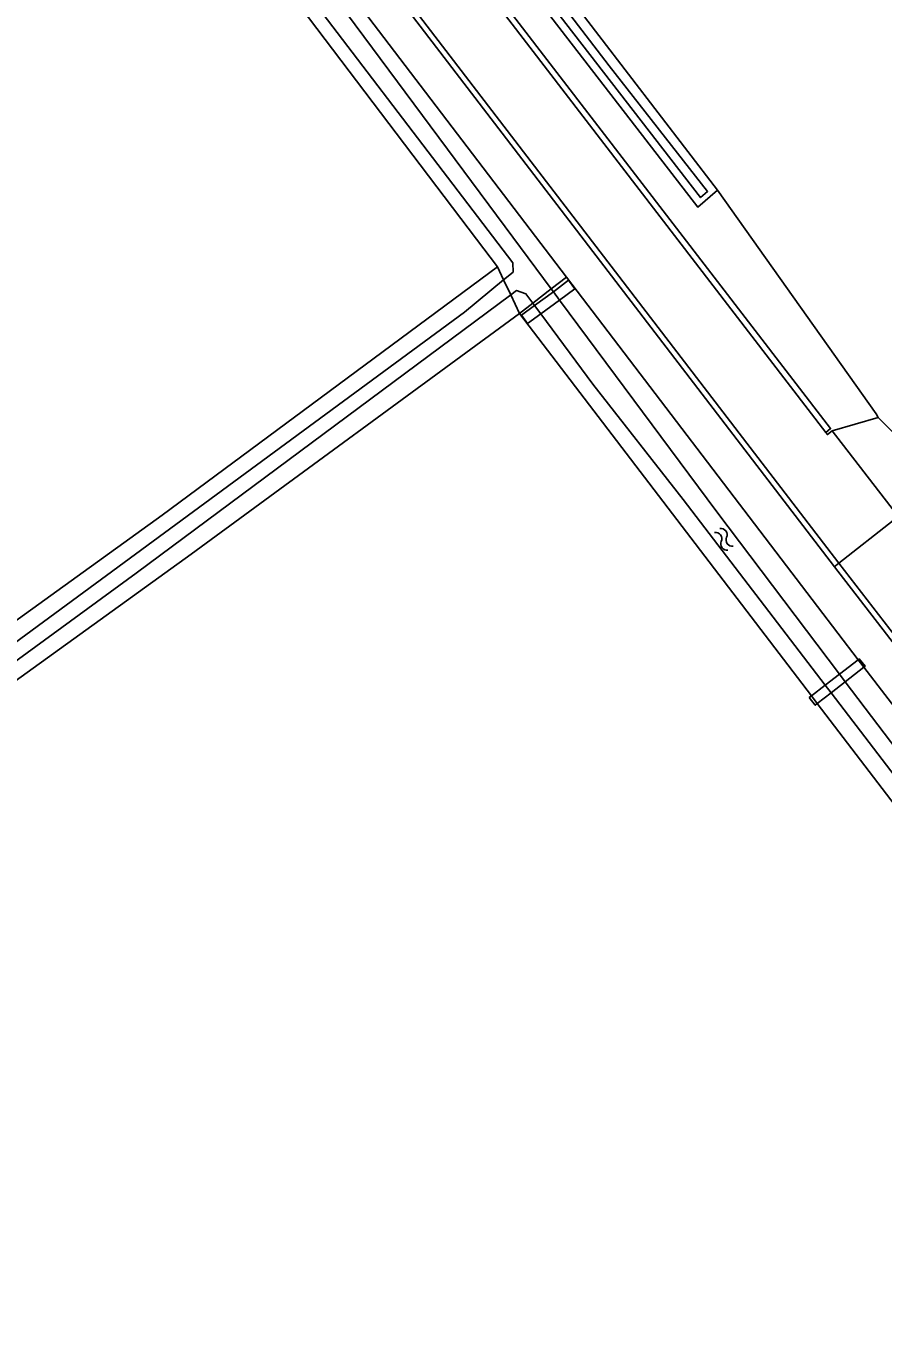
# Model space of a CAD drawing. Extents: x 136000 to 141000, y 400494 to 402006.
# Drawn here: x 136343.1 to 136401.5, y 401582.2 to 401670.5 of the extents above; entities that cross this region are included whole.
import ezdxf

# ---------------------------------------------------------------- set-up
doc = ezdxf.new("R2010")
doc.units = 0
for name, color, linetype in [('gg-knt-verharding', 7, 'Continuous'), ('gg-kntw-bovenkant insteek waterloop', 7, 'Continuous'), ('gg-kntw-waterlijn', 7, 'Continuous'), ('gg-kwrk-kunstwerk niveau 01', 7, 'Continuous'), ('gt-grn-groengrens', 7, 'Continuous'), ('gt-grn-vlakafsluiter', 7, 'Continuous'), ('gt-grn-weggrens', 7, 'Continuous'), ('gt-symb-watersymbool', 7, 'Continuous')]:
    doc.layers.add(name, color=color, linetype=linetype)

# ---------------------------------------------------------------- blocks, each defined once
blk = doc.blocks.new('gt0-WA')
at = {"layer": 'gt-symb-watersymbool'}
for centre, start, end in [((-0.323, 0.022), 28.07249, 151.92751), ((0.427, 0.422), 208.07248, 331.92751), ((-0.323, -0.428), 28.07249, 151.92751), ((0.427, -0.028), 208.07248, 331.92751)]:
    blk.add_arc(centre, 0.425, start, end, dxfattribs=at)

msp = doc.modelspace()

# ---------------------------------------------------------------- linework, layer by layer
at = {"layer": 'gg-knt-verharding'}
for p, q in [((136344.031, 401712.565), (136397.56, 401642.86)), ((136397.991, 401642.972), (136401.133, 401643.865)), ((136401.133, 401643.865), (136403.784, 401641.204)), ((136397.991, 401642.972), (136402.294, 401637.374)), ((136412.946, 401614.458), (136398.158, 401633.714)), ((136443.709, 401575.132), (136398.446, 401633.954))]:
    msp.add_line(p, q, dxfattribs=at)
for points in [[(136398.446, 401633.954), (136340.231, 401709.891), (136301.899, 401760.156)], [(136398.158, 401633.714), (136339.94, 401709.662), (136301.623, 401759.898)], [(136344.031, 401712.565), (136344.345, 401712.804), (136397.886, 401643.111), (136397.56, 401642.86)], [(136397.991, 401642.972), (136397.673, 401642.713), (136397.56, 401642.86)]]:
    msp.add_lwpolyline(points, dxfattribs=at)
at = {"layer": 'gg-kntw-bovenkant insteek waterloop'}
for p, q in [((136348.276, 401689.698), (136373.795, 401656.003)), ((136368.007, 401688.301), (136390.178, 401659.349)), ((136373.795, 401656.003), (136375.215, 401654.129)), ((136376.708, 401650.955), (136396.579, 401624.921)), ((136399.758, 401627.381), (136400.143, 401626.878)), ((136410.836, 401612.912), (136400.143, 401626.878)), ((136396.579, 401624.921), (136396.982, 401624.394)), ((136396.982, 401624.394), (136436.696, 401572.363))]:
    msp.add_line(p, q, dxfattribs=at)
for points in [[(136390.178, 401659.349), (136388.847, 401658.196), (136346.218, 401713.426)], [(136348.276, 401689.698), (136350.83, 401691.61), (136379.908, 401653.427)], [(136375.215, 401654.129), (136352.39, 401637.212), (136332.829, 401623.102), (136289.606, 401591.077), (136277.69, 401582.195), (136255.455, 401565.323), (136184.507, 401512.498), (136166.895, 401499.943)], [(136379.908, 401653.427), (136396.984, 401631.003), (136399.758, 401627.381)], [(136170.196, 401500), (136210.698, 401529.728), (136255.908, 401563.217), (136278.224, 401579.062), (136299.529, 401595.002), (136354.37, 401634.579), (136376.708, 401650.955)]]:
    msp.add_lwpolyline(points, dxfattribs=at)
at = {"layer": 'gg-kntw-waterlijn'}
for p, q in [((136378.874, 401652.628), (136379.018, 401652.434)), ((136379.018, 401652.434), (136379.438, 401651.868)), ((136377.614, 401651.655), (136377.74, 401651.484)), ((136377.74, 401651.484), (136378.157, 401650.921)), ((136398.492, 401626.401), (136398.881, 401625.886)), ((136397.523, 401625.652), (136397.921, 401625.132))]:
    msp.add_line(p, q, dxfattribs=at)
for points in [[(136347.3, 401713.006), (136353.255, 401705.213), (136363.064, 401692.65), (136378.932, 401671.901), (136389.038, 401658.835), (136389.517, 401659.264), (136382.814, 401667.818), (136371.795, 401682.223), (136360.513, 401696.813), (136351.84, 401708.2), (136347.804, 401713.498), (136347.3, 401713.006)], [(136378.874, 401652.628), (136375.737, 401656.856), (136361.597, 401675.908), (136350.548, 401690.285), (136349.617, 401689.578), (136358.545, 401677.661), (136376.27, 401654.405), (136376.284, 401653.768), (136375.635, 401653.235)], [(136375.635, 401653.235), (136372.975, 401651.05), (136312.466, 401606.55), (136271.25, 401576.238), (136266.068, 401572.156), (136231.632, 401546.691), (136178.212, 401507.189), (136164.44, 401497.077)], [(136376.114, 401652.218), (136350.64, 401633.272), (136308.359, 401602.384), (136278.599, 401580.363), (136244.794, 401555.35), (136215.268, 401533.708), (136181.971, 401509.023), (136176.867, 401505.263), (136164.932, 401496.47)], [(136377.614, 401651.655), (136377.146, 401652.287), (136376.513, 401652.515), (136376.114, 401652.218)], [(136398.492, 401626.401), (136390.135, 401637.454), (136379.438, 401651.868)], [(136378.157, 401650.921), (136381.698, 401646.138), (136387.851, 401638.288), (136397.523, 401625.652)], [(136397.921, 401625.132), (136403.981, 401617.216), (136438.033, 401572.73), (136439.112, 401573.556), (136435.538, 401577.749), (136419.098, 401599.447), (136405.105, 401617.655), (136398.881, 401625.886)]]:
    msp.add_lwpolyline(points, dxfattribs=at)
at = {"layer": 'gg-kwrk-kunstwerk niveau 01'}
for p, q in [((136379.018, 401652.434), (136377.74, 401651.484)), ((136379.438, 401651.868), (136380.473, 401652.634)), ((136378.157, 401650.921), (136379.438, 401651.868)), ((136399.758, 401627.381), (136398.492, 401626.401)), ((136398.881, 401625.886), (136400.143, 401626.878)), ((136398.492, 401626.401), (136397.523, 401625.652)), ((136397.921, 401625.132), (136398.881, 401625.886)), ((136396.579, 401624.921), (136396.429, 401624.805)), ((136397.523, 401625.652), (136396.579, 401624.921)), ((136396.982, 401624.394), (136397.921, 401625.132))]:
    msp.add_line(p, q, dxfattribs=at)
for points in [[(136380.473, 401652.634), (136380.058, 401653.208), (136379.018, 401652.434)], [(136377.74, 401651.484), (136376.858, 401650.828), (136377.269, 401650.264), (136378.157, 401650.921)], [(136400.143, 401626.878), (136400.227, 401626.944), (136399.832, 401627.438), (136399.758, 401627.381)], [(136396.429, 401624.805), (136396.837, 401624.28), (136396.982, 401624.394)]]:
    msp.add_lwpolyline(points, dxfattribs=at)
at = {"layer": 'gt-grn-groengrens'}
for p in [(136390.178, 401659.349), (136401.133, 401643.865)]:
    msp.add_line(p, (136400.996, 401644.128), dxfattribs=at)
at = {"layer": 'gt-grn-vlakafsluiter'}
for p, q in [((136375.635, 401653.235), (136375.215, 401654.129)), ((136376.114, 401652.218), (136375.635, 401653.235)), ((136378.874, 401652.628), (136379.908, 401653.427)), ((136376.114, 401652.218), (136376.708, 401650.955)), ((136378.874, 401652.628), (136377.614, 401651.655)), ((136377.614, 401651.655), (136376.708, 401650.955)), ((136398.158, 401633.714), (136398.221, 401633.767)), ((136398.221, 401633.767), (136398.446, 401633.954))]:
    msp.add_line(p, q, dxfattribs=at)
at = {"layer": 'gt-grn-weggrens'}
msp.add_line((136398.446, 401633.954), (136402.153, 401636.85), dxfattribs=at)

# ---------------------------------------------------------------- block references
at = {"layer": 'gt-symb-watersymbool', "rotation": -52.71774480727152}
msp.add_blockref('gt0-WA', (136390.598, 401635.621), dxfattribs=at)

doc.saveas('drawing.dxf')
